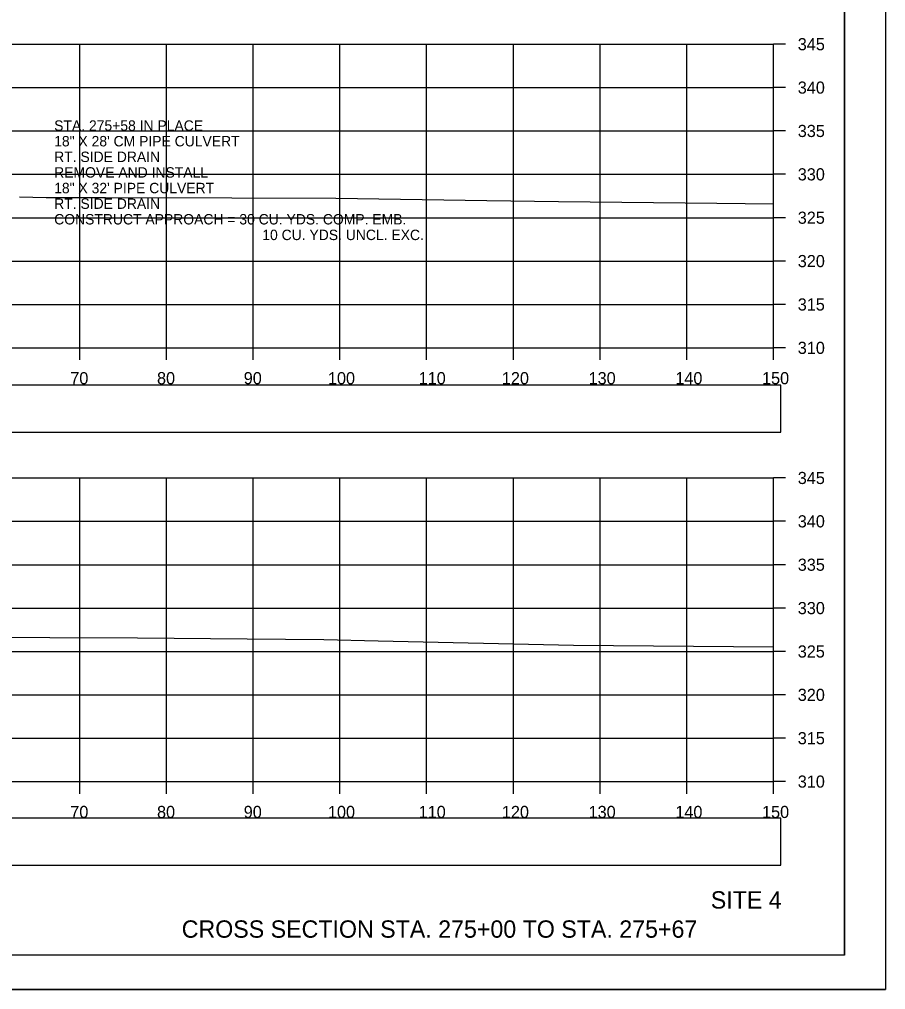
# Model space of a CAD drawing. Extents: x 1376273 to 1384221, y 378927 to 384592.
# Drawn here: x 1380254.7 to 1380354.6, y 383738.6 to 383850.4 of the extents above; entities that cross this region are included whole.
import ezdxf

# ---------------------------------------------------------------- set-up
doc = ezdxf.new("R2010")
doc.units = 0
for name, color, linetype in [('R_Axis', 7, 'Continuous'), ('R_Axis Annot', 7, 'Continuous'), ('R_Border', 7, 'Continuous'), ('R_Draft', 7, 'Continuous'), ('R_Exist Surface', 7, 'Continuous'), ('R_Grid', 7, 'Continuous'), ('R_No Plot', 7, 'Continuous')]:
    doc.layers.add(name, color=color, linetype=linetype)

msp = doc.modelspace()

# ---------------------------------------------------------------- linework, layer by layer
at = {"layer": 'R_Axis'}
for p, q in [((1380341.66, 383812.56), (1380341.66, 383847.56)), ((1380343.06, 383847.56), (1380341.66, 383847.56)), ((1380343.06, 383842.56), (1380341.66, 383842.56)), ((1380343.06, 383837.56), (1380341.66, 383837.56)), ((1380343.06, 383832.56), (1380341.66, 383832.56)), ((1380343.06, 383827.56), (1380341.66, 383827.56)), ((1380343.06, 383822.56), (1380341.66, 383822.56)), ((1380343.06, 383817.56), (1380341.66, 383817.56)), ((1380041.66, 383812.56), (1380341.66, 383812.56)), ((1380261.66, 383811.16), (1380261.66, 383812.56)), ((1380271.66, 383811.16), (1380271.66, 383812.56)), ((1380281.66, 383811.16), (1380281.66, 383812.56)), ((1380291.66, 383811.16), (1380291.66, 383812.56)), ((1380301.66, 383811.16), (1380301.66, 383812.56)), ((1380311.66, 383811.16), (1380311.66, 383812.56)), ((1380321.66, 383811.16), (1380321.66, 383812.56)), ((1380331.66, 383811.16), (1380331.66, 383812.56)), ((1380341.66, 383811.16), (1380341.66, 383812.56)), ((1380343.06, 383812.56), (1380341.66, 383812.56)), ((1380341.66, 383762.56), (1380341.66, 383797.56)), ((1380343.06, 383797.56), (1380341.66, 383797.56)), ((1380343.06, 383792.56), (1380341.66, 383792.56)), ((1380343.06, 383787.56), (1380341.66, 383787.56)), ((1380343.06, 383782.56), (1380341.66, 383782.56)), ((1380343.06, 383777.56), (1380341.66, 383777.56)), ((1380343.06, 383772.56), (1380341.66, 383772.56)), ((1380343.06, 383767.56), (1380341.66, 383767.56)), ((1380041.66, 383762.56), (1380341.66, 383762.56)), ((1380261.66, 383761.16), (1380261.66, 383762.56)), ((1380271.66, 383761.16), (1380271.66, 383762.56)), ((1380281.66, 383761.16), (1380281.66, 383762.56)), ((1380291.66, 383761.16), (1380291.66, 383762.56)), ((1380301.66, 383761.16), (1380301.66, 383762.56)), ((1380311.66, 383761.16), (1380311.66, 383762.56)), ((1380321.66, 383761.16), (1380321.66, 383762.56)), ((1380331.66, 383761.16), (1380331.66, 383762.56)), ((1380341.66, 383761.16), (1380341.66, 383762.56)), ((1380343.06, 383762.56), (1380341.66, 383762.56))]:
    msp.add_line(p, q, dxfattribs=at)
at = {"layer": 'R_Axis Annot'}
for points in [[(1380040.81, 383802.85), (1380342.5, 383802.85), (1380342.5, 383808.26), (1380040.81, 383808.26)], [(1380040.81, 383752.92), (1380342.5, 383752.92), (1380342.5, 383758.33), (1380040.81, 383758.33)]]:
    msp.add_lwpolyline(points, close=True, dxfattribs=at)
at = {"layer": 'R_Border'}
for q in [(1380349.84, 383948.02), (1380033.66, 383742.56)]:
    msp.add_line((1380349.84, 383742.56), q, dxfattribs=at)
at = {"layer": 'R_Exist Surface'}
for points in [[(1380254.7, 383829.95), (1380257.77, 383829.89), (1380264.61, 383829.9), (1380279.19, 383829.85), (1380291.18, 383829.8), (1380308.59, 383829.55), (1380316.85, 383829.42), (1380335.13, 383829.23), (1380341.66, 383829.16)], [(1380248.05, 383779.2), (1380268.33, 383779.12), (1380280.97, 383779), (1380289.81, 383778.92), (1380296.07, 383778.8), (1380318.58, 383778.28), (1380341.66, 383778.09)]]:
    msp.add_lwpolyline(points, dxfattribs=at)
at = {"layer": 'R_Grid'}
for p, q in [((1380041.66, 383847.56), (1380341.66, 383847.56)), ((1380261.66, 383812.56), (1380261.66, 383847.56)), ((1380271.66, 383812.56), (1380271.66, 383847.56)), ((1380281.66, 383812.56), (1380281.66, 383847.56)), ((1380291.66, 383812.56), (1380291.66, 383847.56)), ((1380301.66, 383812.56), (1380301.66, 383847.56)), ((1380311.66, 383812.56), (1380311.66, 383847.56)), ((1380321.66, 383812.56), (1380321.66, 383847.56)), ((1380331.66, 383812.56), (1380331.66, 383847.56)), ((1380341.66, 383812.56), (1380341.66, 383847.56)), ((1380041.66, 383842.56), (1380341.66, 383842.56)), ((1380041.66, 383837.56), (1380341.66, 383837.56)), ((1380041.66, 383832.56), (1380341.66, 383832.56)), ((1380041.66, 383827.56), (1380341.66, 383827.56)), ((1380041.66, 383822.56), (1380341.66, 383822.56)), ((1380041.66, 383817.56), (1380341.66, 383817.56)), ((1380041.66, 383812.56), (1380341.66, 383812.56)), ((1380041.66, 383797.56), (1380341.66, 383797.56)), ((1380261.66, 383762.56), (1380261.66, 383797.56)), ((1380271.66, 383762.56), (1380271.66, 383797.56)), ((1380281.66, 383762.56), (1380281.66, 383797.56)), ((1380291.66, 383762.56), (1380291.66, 383797.56)), ((1380301.66, 383762.56), (1380301.66, 383797.56)), ((1380311.66, 383762.56), (1380311.66, 383797.56)), ((1380321.66, 383762.56), (1380321.66, 383797.56)), ((1380331.66, 383762.56), (1380331.66, 383797.56)), ((1380341.66, 383762.56), (1380341.66, 383797.56)), ((1380041.66, 383792.56), (1380341.66, 383792.56)), ((1380041.66, 383787.56), (1380341.66, 383787.56)), ((1380041.66, 383782.56), (1380341.66, 383782.56)), ((1380041.66, 383777.56), (1380341.66, 383777.56)), ((1380041.66, 383772.56), (1380341.66, 383772.56)), ((1380041.66, 383767.56), (1380341.66, 383767.56)), ((1380041.66, 383762.56), (1380341.66, 383762.56))]:
    msp.add_line(p, q, dxfattribs=at)
at = {"layer": 'R_No Plot'}
msp.add_line((1380021.26, 383738.59), (1380354.59, 383738.59), dxfattribs=at)
for points in [[(1380021.25, 383951.92), (1380354.59, 383951.92), (1380354.59, 383738.58), (1380021.25, 383738.58)], [(1380267.58, 383948.02), (1380267.58, 383938.14), (1380303.31, 383938.14), (1380303.31, 383935.22), (1380326.51, 383935.22), (1380326.51, 383910.89), (1380349.84, 383910.89), (1380349.84, 383742.56), (1380033.66, 383742.56), (1380033.66, 383948.02)]]:
    msp.add_lwpolyline(points, close=True, dxfattribs=at)

# ---------------------------------------------------------------- texts
at = {"layer": 'R_Axis Annot'}
for s, height, p in [('345', 1.4, (1380344.46, 383846.86)), ('340', 1.4, (1380344.46, 383841.86)), ('STA. 275+58 IN PLACE', 1.2, (1380258.71, 383837.58)), ('335', 1.4, (1380344.46, 383836.86)), ('18" X 28\' CM PIPE CULVERT', 1.2, (1380258.71, 383835.78)), ('RT. SIDE DRAIN', 1.2, (1380258.71, 383833.98)), ('REMOVE AND INSTALL', 1.2, (1380258.71, 383832.18)), ('330', 1.4, (1380344.46, 383831.86)), ('18" X 32\' PIPE CULVERT', 1.2, (1380258.71, 383830.38)), ('RT. SIDE DRAIN', 1.2, (1380258.71, 383828.58)), ('CONSTRUCT APPROACH = 30 CU. YDS. COMP. EMB.', 1.2, (1380258.71, 383826.78)), ('325', 1.4, (1380344.46, 383826.86)), ('10 CU. YDS. UNCL. EXC.', 1.2, (1380282.71, 383824.98)), ('320', 1.4, (1380344.46, 383821.86)), ('315', 1.4, (1380344.46, 383816.86)), ('310', 1.4, (1380344.46, 383811.86)), ('70', 1.4, (1380260.57, 383808.36)), ('80', 1.4, (1380270.57, 383808.36)), ('90', 1.4, (1380280.57, 383808.36)), ('100', 1.4, (1380290.28, 383808.36)), ('110', 1.4, (1380300.74, 383808.36)), ('120', 1.4, (1380310.34, 383808.36)), ('130', 1.4, (1380320.34, 383808.36)), ('140', 1.4, (1380330.34, 383808.36)), ('150', 1.4, (1380340.34, 383808.36)), ('345', 1.4, (1380344.46, 383796.86)), ('340', 1.4, (1380344.46, 383791.86)), ('335', 1.4, (1380344.46, 383786.86)), ('330', 1.4, (1380344.46, 383781.86)), ('325', 1.4, (1380344.46, 383776.86)), ('320', 1.4, (1380344.46, 383771.86)), ('315', 1.4, (1380344.46, 383766.86)), ('310', 1.4, (1380344.46, 383761.86)), ('70', 1.4, (1380260.57, 383758.36)), ('80', 1.4, (1380270.57, 383758.36)), ('90', 1.4, (1380280.57, 383758.36)), ('100', 1.4, (1380290.28, 383758.36)), ('110', 1.4, (1380300.74, 383758.36)), ('120', 1.4, (1380310.34, 383758.36)), ('130', 1.4, (1380320.34, 383758.36)), ('140', 1.4, (1380330.34, 383758.36)), ('150', 1.4, (1380340.34, 383758.36))]:
    msp.add_text(s, height=height, dxfattribs=at).set_placement(p)
at = {"layer": 'R_Draft'}
for s, p in [('SITE 4', (1380334.43, 383747.92)), ('CROSS SECTION STA. 275+00 TO STA. 275+67', (1380273.42, 383744.56))]:
    msp.add_text(s, height=2, dxfattribs=at).set_placement(p)

doc.saveas('drawing.dxf')
